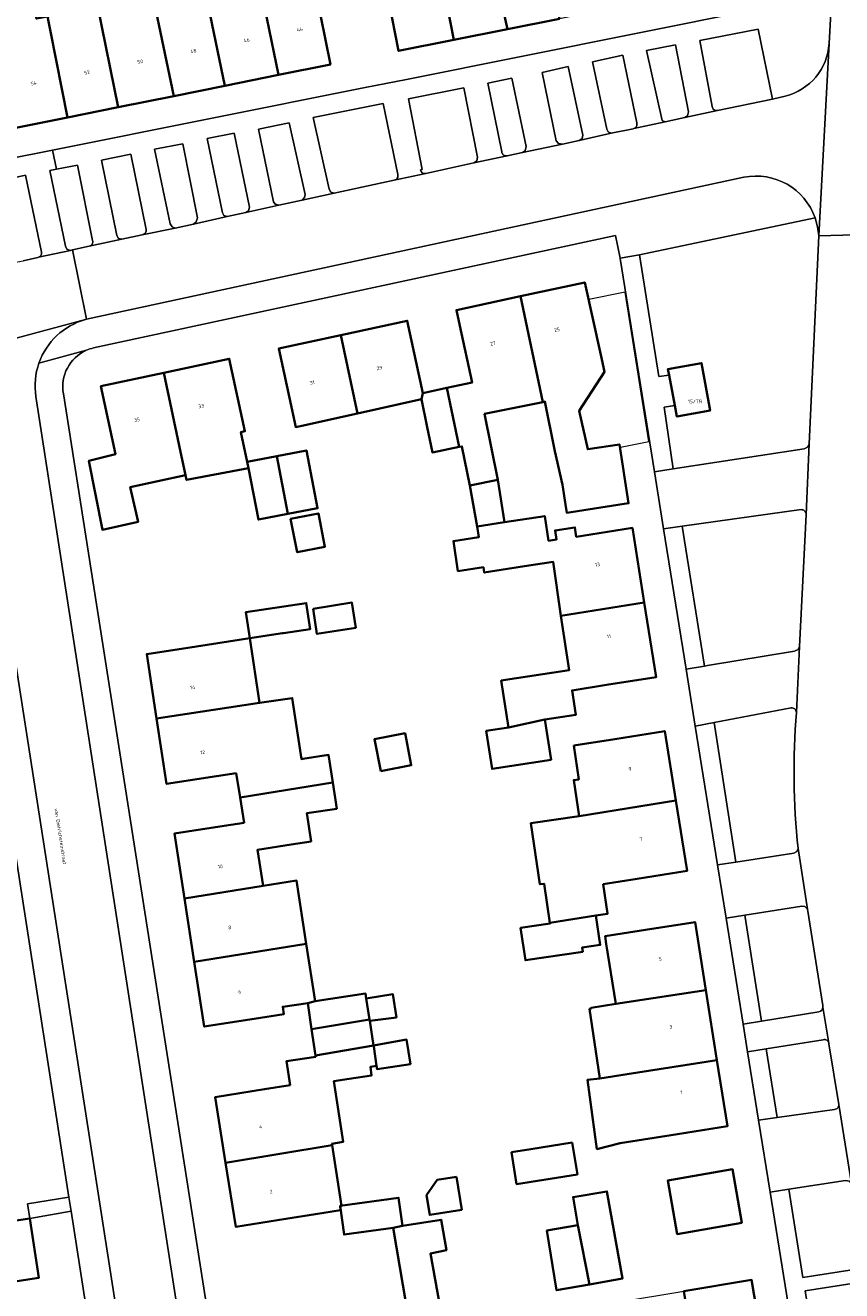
# Model space of a CAD drawing. Header units: metres. Extents: x 197700 to 204338, y 317132 to 325229.
# Tile 402 of 656: x 200537 to 200618, y 319720 to 319846. Entities that reach past the tile are written whole.
import ezdxf
from ezdxf.enums import TextEntityAlignment as Align

# ---------------------------------------------------------------- set-up
doc = ezdxf.new("R2010")
doc.units = ezdxf.units.M
for name, color, linetype, lineweight in [('B-WE-IE-TERREINAFSCHEIDING_KUNSTMATIG_MUUR-G', 90, 'IE-TERREINAFSCHEIDING-KUNSTMATIG-DICHT', 18), ('B-WE-OG-BEBOUWING-GV', 7, 'Continuous', 35), ('B-WE-OG-BEBOUWING-T18', 10, 'Continuous', 18), ('B-WE-OG-TERREIN_CULTUURSCHEIDING-GV', 7, 'Continuous', 18), ('B-WE-OG-TERREIN_ERF-GV', 7, 'Continuous', 18), ('B-WE-OG-TOPOGRAFIE-T18', 10, 'Continuous', 18), ('B-WE-VH-VERHARDING_ASFALT-GV', 252, 'Continuous', 18), ('B-WE-VH-VERHARDING_BETONSTRAATSTEEN-GV', 252, 'Continuous', 18), ('B-WE-VH-VERHARDING_OPEN-GV', 252, 'Continuous', 18), ('B-WE-VH-VERHARDING_TEGEL-GV', 252, 'Continuous', 18)]:
    doc.layers.add(name, color=color, linetype=linetype, lineweight=lineweight)
doc.styles.add('NLCS-ISO-M200-T18', font='NLCS-ISO.ttf', dxfattribs={"height": 0.36})
doc.linetypes.add('IE-TERREINAFSCHEIDING-KUNSTMATIG-DICHT', pattern='A,8,-1,[82,NLCS.SHX,S=0.75,R=90,X=0,Y=0],-1', length=10)

msp = doc.modelspace()

# ---------------------------------------------------------------- linework, layer by layer
at = {"layer": 'B-WE-IE-TERREINAFSCHEIDING_KUNSTMATIG_MUUR-G'}
msp.add_lwpolyline([(200596.377, 319803.814), (200599.187, 319804.388), (200596.84, 319819.19), (200593.222, 319818.471)], dxfattribs=at)
at = {"layer": 'B-WE-OG-BEBOUWING-GV'}
for points in [[(200590.316, 319846.32), (200587.899, 319858.091), (200582.626, 319857.048), (200584.009, 319850.462), (200585.155, 319845.287)], [(200577.944, 319853.908), (200579.851, 319844.226), (200585.155, 319845.287), (200584.009, 319850.462), (200582.626, 319857.048), (200577.391, 319856.012), (200577.813, 319853.882)], [(200573.387, 319848.032), (200574.368, 319843.129), (200579.851, 319844.226), (200577.944, 319853.908), (200577.813, 319853.882), (200572.43, 319852.817)], [(200534.917, 319840.289), (200535.907, 319835.389), (200541.512, 319836.522), (200539.841, 319845.066), (200539.536, 319846.54), (200538.44, 319846.337), (200537.645, 319850.621), (200533.004, 319849.757)], [(200555.095, 319849.428), (200557.14, 319839.682), (200562.457, 319840.757), (200560.836, 319848.68), (200560.572, 319848.631), (200560.247, 319850.384)], [(200555.095, 319849.428), (200550.006, 319848.484), (200552.056, 319838.654), (200557.14, 319839.682)], [(200566.606, 319846.697), (200566.011, 319849.641), (200560.836, 319848.68), (200562.457, 319840.757), (200567.596, 319841.796)], [(200539.536, 319846.54), (200539.841, 319845.066), (200541.512, 319836.522), (200546.552, 319837.541), (200544.532, 319847.468)], [(200550.006, 319848.484), (200544.532, 319847.468), (200546.552, 319837.541), (200552.056, 319838.654)], [(200590.919, 319798.145), (200591.048, 319797.314), (200597.175, 319798.263), (200596.271, 319804.097), (200593.122, 319803.609), (200592.256, 319807.423), (200594.779, 319811.302), (200594.41, 319812.981), (200592.833, 319820.16), (200586.459, 319818.789), (200588.658, 319808.294), (200588.868, 319808.337), (200589.865, 319803.435), (200590.618, 319800.091)], [(200579.147, 319809.696), (200580.385, 319803.839), (200580.636, 319803.89), (200581.426, 319800.005), (200584.214, 319800.573), (200582.882, 319807.118), (200588.658, 319808.294), (200586.459, 319818.789), (200580.098, 319817.42), (200580.435, 319815.855), (200581.644, 319810.235)], [(200570.298, 319807.164), (200576.638, 319808.579), (200576.78, 319809.186), (200575.221, 319816.368), (200568.629, 319814.938)], [(200568.629, 319814.938), (200562.466, 319813.601), (200563.526, 319808.714), (200564.157, 319805.805), (200564.773, 319805.93), (200570.298, 319807.164)], [(200551.084, 319811.205), (200552.588, 319804.001), (200553.232, 319801.029), (200553.331, 319800.572), (200559.471, 319801.75), (200559.351, 319802.377), (200558.721, 319805.316), (200559.11, 319805.4), (200557.566, 319812.596)], [(200552.588, 319804.001), (200551.084, 319811.205), (200544.827, 319809.863), (200546.275, 319803.116), (200543.642, 319802.48), (200544.991, 319795.622), (200548.525, 319796.427), (200547.747, 319799.84), (200553.232, 319801.029)], [(200601.185, 319810.98), (200601.764, 319807.949), (200601.975, 319806.848), (200605.264, 319807.458), (200604.397, 319812.164), (200601.074, 319811.56)], [(200580.385, 319803.839), (200579.147, 319809.696), (200576.78, 319809.186), (200576.638, 319808.579), (200577.204, 319805.799), (200577.714, 319803.295)], [(200563.39, 319797.194), (200566.327, 319797.757), (200565.225, 319803.503), (200562.288, 319802.94)], [(200563.39, 319797.194), (200562.288, 319802.94), (200559.351, 319802.377), (200559.471, 319801.75), (200560.453, 319796.631)], [(200584.86, 319796.367), (200584.214, 319800.573), (200581.426, 319800.005), (200582.15, 319795.95)], [(200563.654, 319796.704), (200564.304, 319793.392), (200567.06, 319793.933), (200566.41, 319797.245)], [(200598.735, 319788.395), (200597.551, 319795.813), (200592.613, 319795.025), (200591.986, 319794.925), (200591.845, 319795.859), (200589.875, 319795.557), (200590.015, 319794.649), (200589.235, 319794.529), (200588.858, 319796.981), (200584.86, 319796.367), (200582.15, 319795.95), (200582.315, 319794.879), (200579.806, 319794.506), (200580.248, 319791.529), (200582.772, 319791.904), (200582.852, 319791.383), (200586.849, 319791.998), (200589.701, 319792.432), (200590.455, 319787.087)], [(200559.592, 319784.865), (200562.833, 319785.356), (200562.945, 319785.373), (200565.598, 319785.776), (200565.204, 319788.359), (200559.198, 319787.448)], [(200565.874, 319787.79), (200566.265, 319785.293), (200570.118, 319785.896), (200569.727, 319788.393)], [(200588.868, 319776.802), (200591.946, 319777.275), (200591.575, 319779.684), (200594.976, 319780.227), (200599.913, 319781.016), (200598.735, 319788.395), (200590.455, 319787.087), (200591.283, 319781.701), (200584.551, 319780.666), (200585.268, 319776.003)], [(200550.359, 319776.897), (200560.578, 319778.438), (200559.592, 319784.865), (200554.317, 319784.054), (200549.375, 319783.294)], [(200556.298, 319771.177), (200558.238, 319771.475), (200558.635, 319769.071), (200567.838, 319770.537), (200567.415, 319773.291), (200564.858, 319772.899), (200564.723, 319772.878), (200563.807, 319778.927), (200560.578, 319778.438), (200550.359, 319776.897), (200551.356, 319770.417)], [(200588.868, 319776.802), (200585.268, 319776.003), (200583.059, 319775.663), (200583.638, 319771.9), (200589.483, 319772.799)], [(200572.586, 319771.669), (200575.623, 319772.265), (200575, 319775.442), (200571.964, 319774.846)], [(200591.735, 319774.214), (200592.23, 319770.859), (200591.737, 319770.786), (200592.266, 319767.208), (200601.86, 319768.758), (200600.764, 319775.649), (200595.826, 319774.864)], [(200559.051, 319766.556), (200557.067, 319766.25), (200552.126, 319765.487), (200553.122, 319759.032), (200560.924, 319760.309), (200560.376, 319763.882), (200563.695, 319764.392), (200565.683, 319764.697), (200565.254, 319767.496), (200568.235, 319767.953), (200567.838, 319770.537), (200558.635, 319769.071)], [(200594.646, 319760.456), (200598.021, 319760.993), (200602.97, 319761.781), (200601.86, 319768.758), (200592.266, 319767.208), (200587.476, 319766.5), (200588.371, 319760.449), (200588.795, 319760.511), (200589.367, 319756.64), (200593.919, 319757.342), (200595.096, 319757.523), (200595.09, 319757.559)], [(200553.122, 319759.032), (200554.089, 319752.765), (200565.205, 319754.556), (200564.244, 319760.818), (200560.924, 319760.309)], [(200589.367, 319756.64), (200589.38, 319756.55), (200586.467, 319756.12), (200586.94, 319752.92), (200592.629, 319753.761), (200592.563, 319754.165), (200594.365, 319754.442), (200593.919, 319757.342)], [(200598.836, 319755.918), (200594.848, 319755.288), (200594.964, 319754.534), (200595.913, 319748.573), (200604.84, 319749.955), (200603.775, 319756.698)], [(200565.355, 319748.658), (200566.081, 319748.844), (200565.205, 319754.556), (200554.089, 319752.765), (200555.082, 319746.332), (200560.024, 319747.095), (200562.975, 319747.551), (200562.866, 319748.293)], [(200566.081, 319748.844), (200565.355, 319748.658), (200565.735, 319746.068), (200571.478, 319747.038), (200571.157, 319749.135), (200571.084, 319749.612)], [(200571.499, 319746.904), (200574.15, 319747.25), (200573.799, 319749.54), (200571.157, 319749.135), (200571.478, 319747.038)], [(200593.291, 319748.107), (200594.312, 319741.196), (200597.024, 319741.597), (200605.936, 319743.009), (200604.84, 319749.955), (200595.913, 319748.573), (200593.452, 319748.192), (200593.461, 319748.132)], [(200566.115, 319743.479), (200571.873, 319744.464), (200571.499, 319746.904), (200571.478, 319747.038), (200565.735, 319746.068)], [(200571.873, 319744.464), (200566.115, 319743.479), (200566.136, 319743.335), (200563.248, 319742.911), (200563.598, 319740.521), (200561.068, 319740.115), (200556.16, 319739.328), (200557.205, 319732.819), (200567.763, 319734.568), (200567.741, 319734.713), (200568.861, 319734.885), (200567.936, 319740.916), (200569.471, 319741.151), (200571.69, 319741.491), (200571.586, 319742.353), (200572.183, 319742.445), (200571.889, 319744.361)], [(200571.873, 319744.464), (200571.889, 319744.361), (200572.183, 319742.445), (200572.234, 319742.11), (200575.529, 319742.616), (200575.156, 319745.044)], [(200602.011, 319735.665), (200606.972, 319736.447), (200605.936, 319743.009), (200597.024, 319741.597), (200594.312, 319741.196), (200593.106, 319741.053), (200594.025, 319734.186), (200596.339, 319734.77)], [(200567.763, 319734.568), (200557.205, 319732.819), (200558.225, 319726.462), (200563.161, 319727.254), (200566.119, 319727.729), (200568.608, 319728.111), (200568.555, 319728.543), (200568.685, 319728.558)], [(200591.591, 319734.815), (200587.483, 319734.161), (200585.571, 319733.856), (200586.072, 319730.706), (200592.092, 319731.665)], [(200608.402, 319726.876), (200607.466, 319732.181), (200601.065, 319731.051), (200602.001, 319725.746)], [(200580.113, 319731.437), (200578.197, 319731.137), (200577.142, 319729.605), (200577.448, 319727.653), (200580.628, 319728.151)], [(200574.75, 319726.568), (200574.362, 319729.346), (200568.563, 319728.535), (200568.96, 319725.696), (200573.815, 319726.375)], [(200593.302, 319720.756), (200596.577, 319721.342), (200595.018, 319729.98), (200591.67, 319729.414), (200592.136, 319726.633)], [(200537.782, 319727.296), (200531.714, 319726.384), (200532.599, 319720.491), (200538.684, 319721.404)], [(200574.75, 319726.568), (200573.815, 319726.375), (200575.453, 319716.814), (200578.678, 319717.378), (200577.517, 319723.81), (200579.112, 319724.154), (200578.581, 319727.164)], [(200589.074, 319726.097), (200590.028, 319720.171), (200593.302, 319720.756), (200592.136, 319726.633)], [(200604.401, 319709.194), (200611.212, 319710.317), (200609.368, 319721.196), (200602.656, 319720.085)]]:
    msp.add_lwpolyline(points, close=True, dxfattribs=at)
at = {"layer": 'B-WE-OG-TERREIN_CULTUURSCHEIDING-GV'}
for points in [[(200606.004, 319837.216), (200611.455, 319838.356), (200610.012, 319845.308), (200604.251, 319844.179)], [(200604.251, 319844.179), (200605.468, 319837.616)], [(200597.986, 319835.985), (200596.587, 319842.703), (200593.606, 319842.054), (200595.016, 319835.362), (200595.133, 319835.096), (200595.435, 319834.967), (200597.622, 319835.414), (200597.693, 319835.429)], [(200585.121, 319832.72), (200586.664, 319833.052), (200586.922, 319833.23), (200587.005, 319833.638), (200585.59, 319840.436), (200583.214, 319839.949), (200584.599, 319833.117)], [(200581.825, 319832.022), (200582.108, 319832.236), (200582.176, 319832.594), (200580.829, 319839.46), (200575.331, 319838.366), (200576.702, 319831.377), (200576.523, 319831.342)], [(200574.28, 319830.883), (200572.846, 319837.928), (200565.884, 319836.515), (200567.465, 319829.403), (200567.628, 319829.137), (200567.955, 319829.008), (200573.938, 319830.309)], [(200544.005, 319824.316), (200542.498, 319831.816), (200540.424, 319831.403), (200539.769, 319831.272), (200541.312, 319823.758), (200541.453, 319823.462), (200541.803, 319823.334), (200542.027, 319823.384), (200543.669, 319823.751)], [(200577.05, 319830.979), (200581.825, 319832.022)], [(200538.947, 319823.184), (200537.367, 319830.803), (200533.568, 319829.936), (200535.783, 319822.51), (200535.998, 319822.244), (200536.397, 319822.16), (200537.139, 319822.318), (200538.566, 319822.642), (200538.633, 319822.656)], [(200614.28, 319797.622), (200602.488, 319795.972), (200604.713, 319782.092), (200605.009, 319782.142), (200613.625, 319783.582), (200613.989, 319783.761), (200614.139, 319784.052), (200614.783, 319797.102), (200614.785, 319797.153)], [(200613.302, 319777.95), (200605.65, 319776.502), (200607.811, 319762.651)], [(200607.811, 319762.651), (200613.549, 319763.54), (200613.869, 319763.711), (200613.98, 319763.992)], [(200616.455, 319748.259), (200616.427, 319748.429), (200614.919, 319757.998), (200614.671, 319758.251), (200614.352, 319758.291), (200608.689, 319757.386)], [(200608.689, 319757.386), (200610.348, 319746.874), (200616.037, 319747.807)], [(200616.478, 319745.03), (200610.819, 319744.115), (200611.927, 319737.301)], [(200618.025, 319738.603), (200617.045, 319744.623), (200617.035, 319744.687)], [(200611.927, 319737.301), (200617.611, 319738.122)]]:
    msp.add_lwpolyline(points, dxfattribs=at)
for points in [[(200600.806, 319836.098), (200602.742, 319836.524), (200603.018, 319836.696), (200603.107, 319837.088), (200601.816, 319843.732), (200598.95, 319843.167), (200600.504, 319836.24)], [(200590.606, 319833.897), (200592.261, 319834.253), (200592.564, 319834.45), (200592.645, 319834.786), (200591.182, 319841.58), (200588.613, 319841.01), (200589.995, 319834.221), (200590.206, 319833.958)], [(200559.205, 319827.106), (200559.477, 319827.277), (200559.571, 319827.643), (200558.051, 319834.969), (200555.366, 319834.447), (200556.89, 319827.058), (200557.041, 319826.821), (200557.349, 319826.707)], [(200562.472, 319827.816), (200564.8, 319828.319), (200565.044, 319828.603), (200565.095, 319828.89), (200563.498, 319835.994), (200560.458, 319835.383), (200561.937, 319828.177), (200562.121, 319827.928)], [(200554.034, 319825.955), (200554.293, 319826.187), (200554.429, 319826.572), (200552.967, 319833.926), (200550.16, 319833.377), (200551.709, 319825.98), (200551.91, 319825.685), (200552.201, 319825.559)], [(200548.916, 319824.886), (200549.18, 319825.011), (200549.259, 319825.098), (200549.314, 319825.252), (200549.309, 319825.417), (200547.796, 319832.879), (200544.904, 319832.291), (200546.411, 319824.812), (200546.581, 319824.527), (200546.899, 319824.451)], [(200616.034, 319824.793), (200615.921, 319825.698), (200615.679, 319826.578), (200598.261, 319822.893), (200600.183, 319810.821), (200601.185, 319810.98), (200601.074, 319811.56), (200604.397, 319812.164), (200605.264, 319807.458), (200601.975, 319806.848), (200601.764, 319807.949), (200600.689, 319807.776), (200601.587, 319801.66), (200614.578, 319803.666), (200614.925, 319803.819), (200615.074, 319804.149)], [(200620.616, 319722.405), (200619.269, 319730.739), (200619.086, 319731.007), (200618.701, 319731.076), (200613.081, 319730.189), (200614.468, 319721.443)], [(200614.672, 319720.116), (200617.438, 319703.512), (200623.507, 319704.523), (200620.833, 319721.064)]]:
    msp.add_lwpolyline(points, close=True, dxfattribs=at)
for points in [[(200605.468, 319837.616, 0.4384056), (200606.004, 319837.216)], [(200597.693, 319835.429, 0.4184822), (200597.986, 319835.985)], [(200584.599, 319833.117, 0.4342737), (200585.121, 319832.72)], [(200576.523, 319831.342, 0.4113477), (200577.05, 319830.979)], [(200573.938, 319830.309, 0.4327478), (200574.28, 319830.883)], [(200543.669, 319823.751, 0.4234388), (200544.005, 319824.316)], [(200538.633, 319822.656, 0.3897294), (200538.947, 319823.184)], [(200614.785, 319797.153, 0.4291791), (200614.28, 319797.622)], [(200613.825, 319777.511, 0.4434585), (200613.302, 319777.95)], [(200613.98, 319763.992, -0.0456445), (200613.825, 319777.511)], [(200616.037, 319747.807, 0.3769751), (200616.455, 319748.259)], [(200617.035, 319744.687, 0.4153236), (200616.478, 319745.03)], [(200617.611, 319738.122, 0.4235161), (200618.025, 319738.603)]]:
    msp.add_lwpolyline(points, format="xyb", dxfattribs=at)
at = {"layer": 'B-WE-OG-TERREIN_ERF-GV'}
for points in [[(200604.47, 319857.337), (200606.028, 319849.464), (200600.716, 319848.401), (200595.46, 319847.349), (200590.316, 319846.32), (200585.155, 319845.287), (200579.851, 319844.226), (200574.368, 319843.129), (200573.387, 319848.032), (200572.43, 319852.817), (200577.813, 319853.882), (200577.391, 319856.012), (200582.626, 319857.048), (200587.899, 319858.091), (200593.343, 319859.169), (200593.711, 319857.32), (200598.736, 319858.315), (200599.142, 319856.282)], [(200541.512, 319836.522), (200535.907, 319835.389), (200534.917, 319840.289), (200533.004, 319849.757), (200537.645, 319850.621), (200538.44, 319846.337), (200539.536, 319846.54), (200544.532, 319847.468), (200550.006, 319848.484), (200555.095, 319849.428), (200560.247, 319850.384), (200560.572, 319848.631), (200560.836, 319848.68), (200566.011, 319849.641), (200566.606, 319846.697), (200567.596, 319841.796), (200562.457, 319840.757), (200557.14, 319839.682), (200552.056, 319838.654), (200546.552, 319837.541)], [(200563.526, 319808.714), (200562.466, 319813.601), (200568.629, 319814.938), (200575.221, 319816.368), (200576.78, 319809.186), (200579.147, 319809.696), (200581.644, 319810.235), (200580.435, 319815.855), (200580.098, 319817.42), (200586.459, 319818.789), (200592.833, 319820.16), (200594.41, 319812.981), (200594.779, 319811.302), (200592.256, 319807.423), (200593.122, 319803.609), (200596.271, 319804.097), (200597.175, 319798.263), (200591.048, 319797.314), (200590.919, 319798.145), (200590.618, 319800.091), (200589.865, 319803.435), (200588.868, 319808.337), (200588.658, 319808.294), (200582.882, 319807.118), (200584.214, 319800.573), (200584.86, 319796.367), (200588.858, 319796.981), (200589.235, 319794.529), (200590.015, 319794.649), (200589.875, 319795.557), (200591.845, 319795.859), (200591.986, 319794.925), (200592.613, 319795.025), (200597.551, 319795.813), (200598.735, 319788.395), (200599.913, 319781.016), (200594.976, 319780.227), (200591.575, 319779.684), (200591.946, 319777.275), (200588.868, 319776.802), (200589.483, 319772.799), (200583.638, 319771.9), (200583.059, 319775.663), (200585.268, 319776.003), (200584.551, 319780.666), (200591.283, 319781.701), (200590.455, 319787.087), (200589.701, 319792.432), (200586.849, 319791.998), (200582.852, 319791.383), (200582.772, 319791.904), (200580.248, 319791.529), (200579.806, 319794.506), (200582.315, 319794.879), (200582.15, 319795.95), (200581.426, 319800.005), (200580.636, 319803.89), (200580.385, 319803.839), (200577.714, 319803.295), (200577.204, 319805.799), (200576.638, 319808.579), (200570.298, 319807.164), (200564.773, 319805.93), (200564.157, 319805.805)], [(200546.275, 319803.116), (200544.827, 319809.863), (200551.084, 319811.205), (200557.566, 319812.596), (200559.11, 319805.4), (200558.721, 319805.316), (200559.351, 319802.377), (200562.288, 319802.94), (200565.225, 319803.503), (200566.327, 319797.757), (200563.39, 319797.194), (200560.453, 319796.631), (200559.471, 319801.75), (200553.331, 319800.572), (200553.232, 319801.029), (200547.747, 319799.84), (200548.525, 319796.427), (200544.991, 319795.622), (200543.642, 319802.48)], [(200563.654, 319796.704), (200566.41, 319797.245), (200567.06, 319793.933), (200564.304, 319793.392)], [(200559.592, 319784.865), (200559.198, 319787.448), (200565.204, 319788.359), (200565.598, 319785.776), (200562.945, 319785.373), (200562.833, 319785.356)], [(200565.874, 319787.79), (200569.727, 319788.393), (200570.118, 319785.896), (200566.265, 319785.293)], [(200557.067, 319766.25), (200559.051, 319766.556), (200558.635, 319769.071), (200558.238, 319771.475), (200556.298, 319771.177), (200551.356, 319770.417), (200550.359, 319776.897), (200549.375, 319783.294), (200554.317, 319784.054), (200559.592, 319784.865), (200560.578, 319778.438), (200563.807, 319778.927), (200564.723, 319772.878), (200564.858, 319772.899), (200567.415, 319773.291), (200567.838, 319770.537), (200568.235, 319767.953), (200565.254, 319767.496), (200565.683, 319764.697), (200563.695, 319764.392), (200560.376, 319763.882), (200560.924, 319760.309), (200564.244, 319760.818), (200565.205, 319754.556), (200566.081, 319748.844), (200571.084, 319749.612), (200571.157, 319749.135), (200573.799, 319749.54), (200574.15, 319747.25), (200571.499, 319746.904), (200571.873, 319744.464), (200575.156, 319745.044), (200575.529, 319742.616), (200572.234, 319742.11), (200572.183, 319742.445), (200571.586, 319742.353), (200571.69, 319741.491), (200569.471, 319741.151), (200567.936, 319740.916), (200568.861, 319734.885), (200567.741, 319734.713), (200567.763, 319734.568), (200568.685, 319728.558), (200568.555, 319728.543), (200568.608, 319728.111), (200566.119, 319727.729), (200563.161, 319727.254), (200558.225, 319726.462), (200557.205, 319732.819), (200556.16, 319739.328), (200561.068, 319740.115), (200563.598, 319740.521), (200563.248, 319742.911), (200566.136, 319743.335), (200566.115, 319743.479), (200565.735, 319746.068), (200565.355, 319748.658), (200562.866, 319748.293), (200562.975, 319747.551), (200560.024, 319747.095), (200555.082, 319746.332), (200554.089, 319752.765), (200553.122, 319759.032), (200552.126, 319765.487)], [(200572.586, 319771.669), (200571.964, 319774.846), (200575, 319775.442), (200575.623, 319772.265)], [(200592.266, 319767.208), (200591.737, 319770.786), (200592.23, 319770.859), (200591.735, 319774.214), (200595.826, 319774.864), (200600.764, 319775.649), (200601.86, 319768.758), (200602.97, 319761.781), (200598.021, 319760.993), (200594.646, 319760.456), (200595.09, 319757.559), (200595.096, 319757.523), (200593.919, 319757.342), (200594.365, 319754.442), (200592.563, 319754.165), (200592.629, 319753.761), (200586.94, 319752.92), (200586.467, 319756.12), (200589.38, 319756.55), (200589.367, 319756.64), (200588.795, 319760.511), (200588.371, 319760.449), (200587.476, 319766.5)], [(200594.848, 319755.288), (200598.836, 319755.918), (200603.775, 319756.698), (200604.84, 319749.955), (200605.936, 319743.009), (200606.972, 319736.447), (200602.011, 319735.665), (200596.339, 319734.77), (200594.025, 319734.186), (200593.106, 319741.053), (200594.312, 319741.196), (200593.291, 319748.107), (200593.461, 319748.132), (200593.452, 319748.192), (200595.913, 319748.573), (200594.964, 319754.534)], [(200587.483, 319734.161), (200591.591, 319734.815), (200592.092, 319731.665), (200586.072, 319730.706), (200585.571, 319733.856)], [(200608.402, 319726.876), (200602.001, 319725.746), (200601.065, 319731.051), (200607.466, 319732.181)], [(200580.113, 319731.437), (200580.628, 319728.151), (200577.448, 319727.653), (200577.142, 319729.605), (200578.197, 319731.137)], [(200573.815, 319726.375), (200568.96, 319725.696), (200568.563, 319728.535), (200574.362, 319729.346), (200574.75, 319726.568), (200578.581, 319727.164), (200579.112, 319724.154), (200577.517, 319723.81), (200578.678, 319717.378), (200575.453, 319716.814)], [(200593.302, 319720.756), (200590.028, 319720.171), (200589.074, 319726.097), (200592.136, 319726.633), (200591.67, 319729.414), (200595.018, 319729.98), (200596.577, 319721.342)], [(200537.782, 319727.296), (200538.684, 319721.404), (200532.599, 319720.491), (200531.714, 319726.384)], [(200604.401, 319709.194), (200597.882, 319708.119), (200596.061, 319718.994), (200602.656, 319720.085), (200609.368, 319721.196), (200611.212, 319710.317)]]:
    msp.add_lwpolyline(points, close=True, dxfattribs=at)
for points in [[(200463.418, 319809.838), (200529.094, 319830.686), (200531.062, 319831.262), (200533.044, 319831.794), (200532.227, 319834.315), (200533.738, 319834.795), (200534.601, 319832.179), (200535.072, 319832.29), (200535.545, 319832.399), (200540.045, 319833.299), (200571.042, 319839.497), (200575.134, 319840.315), (200609.598, 319847.207)], [(200608.527, 319746.575), (200606.841, 319757.091), (200605.994, 319762.37), (200603.785, 319776.149), (200602.881, 319781.786), (200600.647, 319795.714), (200599.74, 319801.375), (200596.347, 319822.532), (200596.336, 319822.585), (200595.889, 319824.812), (200544.101, 319813.674)], [(200541.109, 319809.124), (200558.581, 319697.839)], [(200545.381, 319705.439), (200541.87, 319728.007), (200537.782, 319727.296), (200537.561, 319728.733), (200541.651, 319729.414), (200529.792, 319805.63)], [(200561.18, 319694.628), (200562.43, 319693.98), (200578.892, 319696.827), (200582.834, 319697.509), (200592.938, 319699.256), (200599.33, 319700.361), (200615.52, 319703.161), (200611.214, 319729.894), (200610.064, 319737.032), (200608.972, 319743.816), (200608.527, 319746.575)]]:
    msp.add_lwpolyline(points, dxfattribs=at)
for points in [[(200544.101, 319813.674, 0.0464312), (200543.391, 319813.434)], [(200543.391, 319813.434, 0.3438089), (200541.109, 319809.124)]]:
    msp.add_lwpolyline(points, format="xyb", dxfattribs=at)
at = {"layer": 'B-WE-VH-VERHARDING_ASFALT-GV'}
for points in [[(200618.766, 319876.439), (200617.32, 319848.766), (200617.054, 319843.871), (200616.034, 319824.793), (200622.011, 319824.958), (200622.03, 319825.39), (200622.038, 319825.467), (200623.085, 319845.128), (200626.816, 319912.306)], [(200615.679, 319826.578), (200615.921, 319825.698), (200616.034, 319824.793), (200617.054, 319843.871)], [(200612.715, 319838.648), (200611.455, 319838.356), (200606.004, 319837.216), (200602.742, 319836.524), (200600.806, 319836.098), (200597.693, 319835.429), (200597.622, 319835.414), (200595.435, 319834.967), (200592.261, 319834.253)], [(200592.261, 319834.253), (200590.606, 319833.897), (200586.664, 319833.052), (200585.121, 319832.72), (200581.825, 319832.022), (200577.05, 319830.979), (200573.938, 319830.309), (200567.955, 319829.008), (200564.8, 319828.319), (200562.472, 319827.816), (200559.205, 319827.106), (200557.349, 319826.707), (200554.034, 319825.955), (200552.201, 319825.559), (200548.916, 319824.886), (200546.899, 319824.451), (200543.669, 319823.751), (200542.027, 319823.384), (200543.403, 319816.504), (200608.607, 319830.603)], [(200619.64, 319772.045), (200622.011, 319824.958), (200616.034, 319824.793), (200615.074, 319804.149), (200614.785, 319797.153), (200614.783, 319797.102), (200614.139, 319784.052), (200613.825, 319777.511)], [(200524.849, 319811.524), (200543.306, 319816.478), (200543.403, 319816.504), (200542.027, 319823.384), (200541.803, 319823.334), (200538.633, 319822.656), (200538.566, 319822.642), (200537.139, 319822.318)], [(200543.306, 319816.478), (200524.849, 319811.524)], [(200555.779, 319696.678), (200555.751, 319696.789), (200555.725, 319696.901), (200538.387, 319808.843)], [(200532.571, 319806.72), (200548.284, 319705.809)], [(200613.98, 319763.992), (200614.919, 319757.998), (200616.427, 319748.429)], [(200616.427, 319748.429), (200616.455, 319748.259), (200617.035, 319744.687), (200617.045, 319744.623), (200618.025, 319738.603), (200619.269, 319730.739), (200620.616, 319722.405), (200620.833, 319721.064), (200623.507, 319704.523), (200624.708, 319697.003)]]:
    msp.add_lwpolyline(points, dxfattribs=at)
for points in [[(200617.054, 319843.871, -0.3287187), (200612.715, 319838.648)], [(200608.607, 319830.603, -0.3708465), (200615.679, 319826.578)], [(200538.689, 319812.167, -0.2450987), (200543.306, 319816.478)], [(200538.387, 319808.843, -0.1240167), (200538.689, 319812.167)], [(200613.825, 319777.511, 0.0456445), (200613.98, 319763.992)]]:
    msp.add_lwpolyline(points, format="xyb", dxfattribs=at)
at = {"layer": 'B-WE-VH-VERHARDING_BETONSTRAATSTEEN-GV'}
for points in [[(200614.785, 319797.153), (200615.074, 319804.149), (200614.925, 319803.819), (200614.578, 319803.666), (200601.587, 319801.66), (200599.74, 319801.375), (200600.647, 319795.714), (200602.488, 319795.972)], [(200602.488, 319795.972), (200614.28, 319797.622)], [(200613.825, 319777.511), (200614.139, 319784.052), (200613.989, 319783.761), (200613.625, 319783.582), (200605.009, 319782.142), (200604.713, 319782.092), (200602.881, 319781.786), (200603.785, 319776.149), (200605.65, 319776.502), (200613.302, 319777.95)], [(200617.035, 319744.687), (200616.455, 319748.259)], [(200616.037, 319747.807), (200610.348, 319746.874), (200608.527, 319746.575)], [(200608.527, 319746.575), (200608.972, 319743.816), (200610.819, 319744.115), (200616.478, 319745.03)], [(200611.927, 319737.301), (200610.064, 319737.032), (200611.214, 319729.894), (200613.081, 319730.189), (200618.701, 319731.076), (200619.086, 319731.007), (200619.269, 319730.739), (200618.025, 319738.603)], [(200617.611, 319738.122), (200611.927, 319737.301)]]:
    msp.add_lwpolyline(points, dxfattribs=at)
for points in [[(200614.28, 319797.622, -0.4291791), (200614.785, 319797.153)], [(200613.302, 319777.95, -0.4434585), (200613.825, 319777.511)], [(200616.455, 319748.259, -0.3769751), (200616.037, 319747.807)], [(200616.478, 319745.03, -0.4153236), (200617.035, 319744.687)], [(200618.025, 319738.603, -0.4235161), (200617.611, 319738.122)]]:
    msp.add_lwpolyline(points, format="xyb", dxfattribs=at)
msp.add_lwpolyline([(200613.98, 319763.992), (200613.869, 319763.711), (200613.549, 319763.54), (200607.811, 319762.651), (200605.994, 319762.37), (200606.841, 319757.091), (200608.689, 319757.386), (200614.352, 319758.291), (200614.671, 319758.251), (200614.919, 319757.998)], close=True, dxfattribs=at)
at = {"layer": 'B-WE-VH-VERHARDING_OPEN-GV'}
msp.add_lwpolyline([(200541.87, 319728.007), (200541.651, 319729.414), (200537.561, 319728.733), (200537.782, 319727.296)], close=True, dxfattribs=at)
at = {"layer": 'B-WE-VH-VERHARDING_TEGEL-GV'}
for points in [[(200617.054, 319843.871), (200617.32, 319848.766), (200611.57, 319847.621), (200609.598, 319847.207), (200575.134, 319840.315), (200571.042, 319839.497), (200540.045, 319833.299), (200540.424, 319831.403), (200542.498, 319831.816), (200544.005, 319824.316)], [(200605.468, 319837.616), (200604.251, 319844.179), (200610.012, 319845.308), (200611.455, 319838.356), (200612.715, 319838.648)], [(200597.693, 319835.429), (200600.806, 319836.098), (200600.504, 319836.24), (200598.95, 319843.167), (200601.816, 319843.732), (200603.107, 319837.088), (200603.018, 319836.696), (200602.742, 319836.524), (200606.004, 319837.216)], [(200584.599, 319833.117), (200583.214, 319839.949), (200585.59, 319840.436), (200587.005, 319833.638), (200586.922, 319833.23), (200586.664, 319833.052), (200590.606, 319833.897), (200590.206, 319833.958), (200589.995, 319834.221), (200588.613, 319841.01), (200591.182, 319841.58), (200592.645, 319834.786), (200592.564, 319834.45), (200592.261, 319834.253), (200595.435, 319834.967), (200595.133, 319835.096), (200595.016, 319835.362), (200593.606, 319842.054), (200596.587, 319842.703), (200597.986, 319835.985)], [(200576.523, 319831.342), (200576.702, 319831.377), (200575.331, 319838.366), (200580.829, 319839.46), (200582.176, 319832.594), (200582.108, 319832.236), (200581.825, 319832.022), (200585.121, 319832.72)], [(200557.349, 319826.707), (200557.041, 319826.821), (200556.89, 319827.058), (200555.366, 319834.447), (200558.051, 319834.969), (200559.571, 319827.643), (200559.477, 319827.277), (200559.205, 319827.106), (200562.472, 319827.816), (200562.121, 319827.928), (200561.937, 319828.177), (200560.458, 319835.383), (200563.498, 319835.994), (200565.095, 319828.89), (200565.044, 319828.603), (200564.8, 319828.319), (200567.955, 319829.008), (200567.628, 319829.137), (200567.465, 319829.403), (200565.884, 319836.515), (200572.846, 319837.928), (200574.28, 319830.883)], [(200543.669, 319823.751), (200546.899, 319824.451), (200546.581, 319824.527), (200546.411, 319824.812), (200544.904, 319832.291), (200547.796, 319832.879), (200549.309, 319825.417), (200549.314, 319825.252), (200549.259, 319825.098), (200549.18, 319825.011), (200548.916, 319824.886), (200552.201, 319825.559), (200551.91, 319825.685), (200551.709, 319825.98), (200550.16, 319833.377), (200552.967, 319833.926), (200554.429, 319826.572), (200554.293, 319826.187), (200554.034, 319825.955), (200557.349, 319826.707)], [(200538.633, 319822.656), (200541.803, 319823.334), (200541.453, 319823.462), (200541.312, 319823.758), (200539.769, 319831.272), (200540.424, 319831.403), (200540.045, 319833.299), (200535.545, 319832.399), (200535.072, 319832.29), (200534.601, 319832.179), (200533.044, 319831.794), (200531.062, 319831.262), (200529.094, 319830.686), (200463.418, 319809.838), (200463.989, 319807.981), (200481.569, 319813.618), (200484.046, 319805.867), (200484.681, 319806.059), (200484.713, 319806.069)], [(200532.494, 319821.226), (200534.622, 319821.757), (200536.397, 319822.16), (200535.998, 319822.244), (200535.783, 319822.51), (200533.568, 319829.936), (200537.367, 319830.803), (200538.947, 319823.184)], [(200608.607, 319830.603), (200543.403, 319816.504), (200543.306, 319816.478)], [(200573.938, 319830.309), (200577.05, 319830.979)], [(200544.101, 319813.674), (200595.889, 319824.812), (200596.336, 319822.585), (200598.261, 319822.893), (200615.679, 319826.578)], [(200543.391, 319813.434), (200538.689, 319812.167)], [(200538.689, 319812.167), (200543.391, 319813.434)], [(200538.387, 319808.843), (200555.725, 319696.901), (200555.751, 319696.789), (200555.779, 319696.678), (200560.25, 319695.166)], [(200558.581, 319697.839), (200541.109, 319809.124)], [(200548.284, 319705.809), (200532.571, 319806.72)], [(200529.792, 319805.63), (200541.651, 319729.414), (200541.87, 319728.007), (200545.381, 319705.439)], [(200624.708, 319697.003), (200623.507, 319704.523), (200617.438, 319703.512), (200614.672, 319720.116), (200620.833, 319721.064), (200620.616, 319722.405), (200614.468, 319721.443), (200613.081, 319730.189), (200611.214, 319729.894), (200615.52, 319703.161), (200615.816, 319701.229), (200617.304, 319692.244), (200623.799, 319693.342)]]:
    msp.add_lwpolyline(points, dxfattribs=at)
for points in [[(200612.715, 319838.648, 0.3287187), (200617.054, 319843.871)], [(200606.004, 319837.216, -0.4384056), (200605.468, 319837.616)], [(200597.986, 319835.985, -0.4184822), (200597.693, 319835.429)], [(200585.121, 319832.72, -0.4342737), (200584.599, 319833.117)], [(200577.05, 319830.979, -0.4113477), (200576.523, 319831.342)], [(200574.28, 319830.883, -0.4327478), (200573.938, 319830.309)], [(200615.679, 319826.578, 0.3708465), (200608.607, 319830.603)], [(200544.005, 319824.316, -0.4234388), (200543.669, 319823.751)], [(200538.947, 319823.184, -0.3897294), (200538.633, 319822.656)], [(200543.306, 319816.478, 0.2450987), (200538.689, 319812.167)], [(200543.391, 319813.434, -0.0464312), (200544.101, 319813.674)], [(200541.109, 319809.124, -0.3438089), (200543.391, 319813.434)], [(200538.689, 319812.167, 0.1240167), (200538.387, 319808.843)]]:
    msp.add_lwpolyline(points, format="xyb", dxfattribs=at)
for points in [[(200596.336, 319822.585), (200596.347, 319822.532), (200599.74, 319801.375), (200601.587, 319801.66), (200600.689, 319807.776), (200601.764, 319807.949), (200601.185, 319810.98), (200600.183, 319810.821), (200598.261, 319822.893)], [(200604.713, 319782.092), (200602.488, 319795.972), (200600.647, 319795.714), (200602.881, 319781.786)], [(200605.65, 319776.502), (200603.785, 319776.149), (200605.994, 319762.37), (200607.811, 319762.651)], [(200606.841, 319757.091), (200608.527, 319746.575), (200610.348, 319746.874), (200608.689, 319757.386)], [(200610.064, 319737.032), (200611.927, 319737.301), (200610.819, 319744.115), (200608.972, 319743.816)]]:
    msp.add_lwpolyline(points, close=True, dxfattribs=at)

# ---------------------------------------------------------------- texts
at = {"layer": 'B-WE-OG-BEBOUWING-T18', "style": 'NLCS-ISO-M200-T18'}
for s, rotation, p in [('44', 11.4, (200564.575, 319845.266)), ('46', 11.4, (200559.287, 319844.197)), ('48', 11.4, (200554.012, 319843.13)), ('52', 11.4, (200543.449, 319840.995)), ('50', 11.4, (200548.731, 319842.063)), ('54', 11.4, (200538.168, 319839.927)), ('25', 12.1, (200590.077, 319815.476)), ('27', 12.1, (200583.709, 319814.106)), ('29', 12.2, (200572.468, 319811.678)), ('31', 12.2, (200565.789, 319810.229)), ('33', 12.1, (200554.782, 319807.907)), ('35', 12.1, (200548.413, 319806.541)), ('13', 9, (200594.081, 319792.176)), ('11', 9, (200595.217, 319785.056)), ('14', 8.7, (200553.931, 319779.987)), ('12', 8.7, (200554.921, 319773.549)), ('9', 9, (200597.31, 319771.901)), ('7', 9, (200598.413, 319764.967)), ('10', 8.7, (200556.679, 319762.209)), ('8', 8.7, (200557.611, 319756.172)), ('5', 8.9, (200600.302, 319753.046)), ('6', 8.7, (200558.595, 319749.794)), ('3', 8.9, (200601.368, 319746.296)), ('1', 8.9, (200602.39, 319739.822)), ('4', 9.1, (200560.682, 319736.397)), ('2', 9.1, (200561.714, 319729.964))]:
    msp.add_text(s, height=0.36, rotation=rotation, dxfattribs=at).set_placement(p, align=Align.MIDDLE)
msp.add_text('15/TR', height=0.36, dxfattribs=at).set_placement((200603.774, 319808.357), align=Align.MIDDLE)
at = {"layer": 'B-WE-OG-TOPOGRAFIE-T18', "style": 'NLCS-ISO-M200-T18'}
msp.add_text('van Dietrichsteinstraat', height=0.36, rotation=278.9, dxfattribs=at).set_placement((200540.826, 319765.205), align=Align.MIDDLE)

doc.saveas('drawing.dxf')
